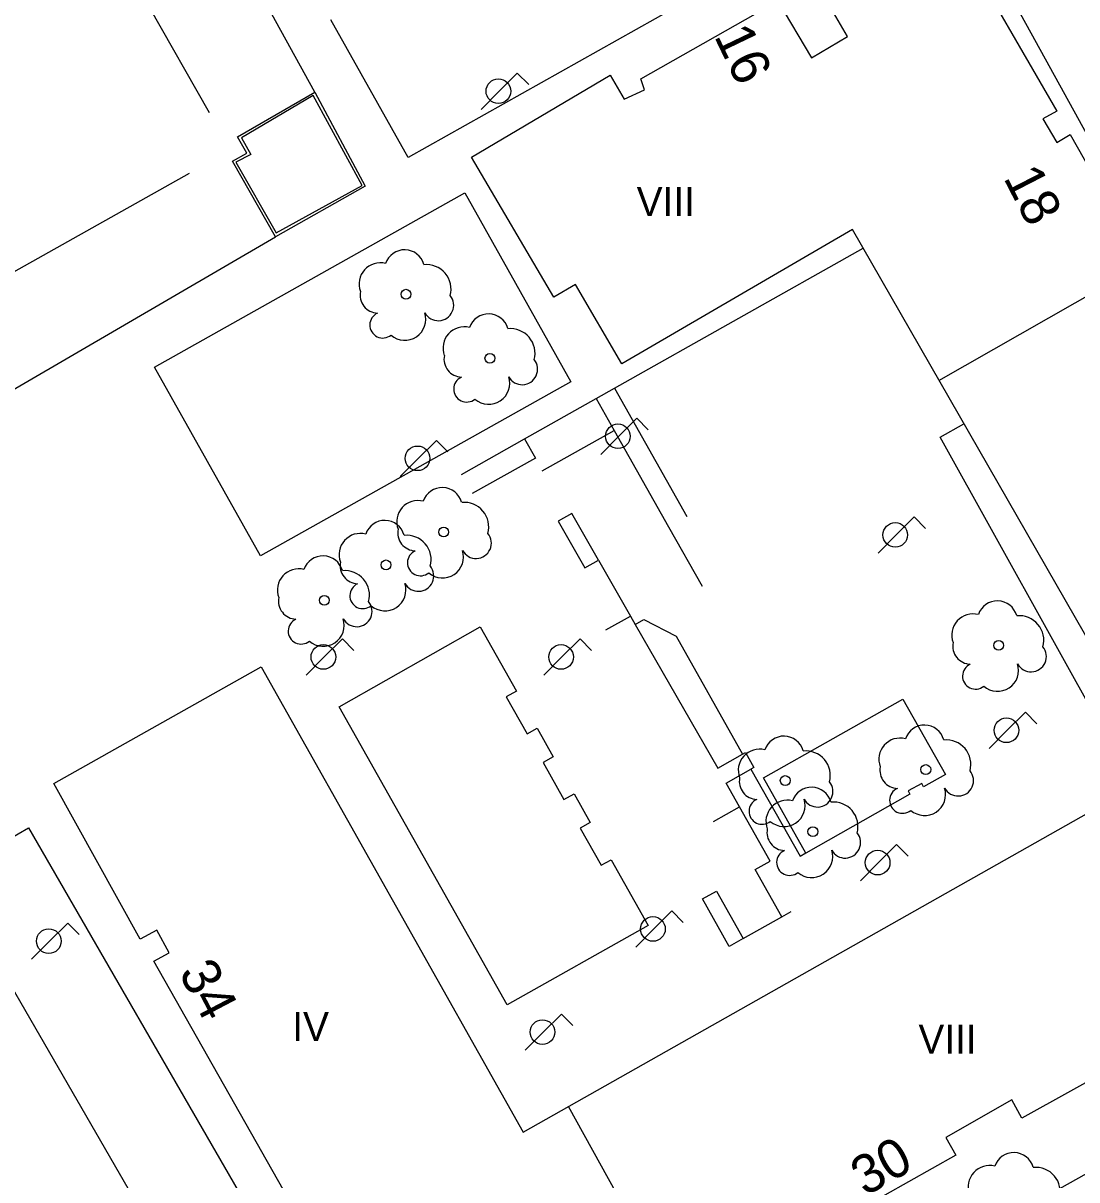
# Model space of a CAD drawing. Extents: x 282771 to 285132, y 4823109 to 4825496.
# Drawn here: x 283706.8 to 283761.3, y 4823486.3 to 4823546.1 of the extents above; entities that cross this region are included whole.
import ezdxf

# ---------------------------------------------------------------- set-up
doc = ezdxf.new("R2010")
doc.units = 0
for name, color, linetype in [('ACERA-BORDILLO', 7, 'Continuous'), ('ACERA-INTERIOR', 7, 'Continuous'), ('ARBOL', 7, 'Continuous'), ('EDIFICIO', 7, 'Continuous'), ('FAROLA', 7, 'Continuous'), ('MEDIANERA', 7, 'Continuous'), ('NUM-PORTAL', 7, 'Continuous'), ('SENAL-VIARIA', 7, 'Continuous'), ('TXT-ALTURA-EDIFICIO', 7, 'Continuous'), ('ZONA-VERDE', 7, 'Continuous')]:
    doc.layers.add(name, color=color, linetype=linetype)

msp = doc.modelspace()

# ---------------------------------------------------------------- linework, layer by layer
at = {"layer": 'ACERA-BORDILLO'}
for points in [[(283696.213, 4823521.279), (283719.868, 4823535.043), (283717.644, 4823538.956), (283718.386, 4823539.369), (283717.901, 4823540.22), (283721.902, 4823542.519), (283708.47, 4823566.883), (283703.773, 4823564.359)], [(283773.695, 4823493.281), (283729.602, 4823468.58)]]:
    msp.add_lwpolyline(points, dxfattribs=at)
at = {"layer": 'ACERA-INTERIOR'}
for points in [[(283721.902, 4823542.519), (283724.504, 4823537.675), (283719.868, 4823535.043)], [(283737.391, 4823527.221), (283750.252, 4823534.459)], [(283732.744, 4823524.605), (283736.443, 4823526.687)], [(283736.442, 4823526.689), (283737.372, 4823525.039)], [(283736.443, 4823526.687), (283737.391, 4823527.221)], [(283737.392, 4823527.219), (283741.142, 4823520.589)], [(283733.662, 4823522.949), (283737.372, 4823525.039)], [(283737.372, 4823525.039), (283740.182, 4823520.049), (283741.932, 4823516.989)], [(283762.802, 4823509.279), (283754.242, 4823524.689), (283755.462, 4823525.389)], [(283729.482, 4823522.769), (283732.744, 4823524.605)], [(283732.744, 4823524.605), (283733.302, 4823523.609), (283730.042, 4823521.779)], [(283732.742, 4823524.609), (283732.744, 4823524.605)], [(283736.562, 4823518.329), (283735.192, 4823520.749), (283734.482, 4823520.349), (283735.852, 4823517.929), (283736.562, 4823518.329), (283738.222, 4823515.44)], [(283736.942, 4823514.729), (283738.222, 4823515.439)], [(283738.222, 4823515.44), (283738.468, 4823515.013)], [(283738.462, 4823515.009), (283738.468, 4823515.012)], [(283738.468, 4823515.012), (283738.912, 4823515.259), (283740.582, 4823514.399), (283744.012, 4823508.309)], [(283738.468, 4823515.013), (283742.732, 4823507.589), (283744.012, 4823508.309)], [(283744.012, 4823508.309), (283744.172, 4823508.399), (283744.602, 4823507.619), (283744.452, 4823507.529)], [(283743.862, 4823505.58), (283743.172, 4823506.8), (283744.452, 4823507.529)], [(283744.452, 4823507.529), (283746.992, 4823503.04), (283747.292, 4823503.21)], [(283742.522, 4823504.82), (283743.862, 4823505.58)], [(283746.042, 4823499.9), (283744.672, 4823502.34), (283745.442, 4823502.78), (283743.862, 4823505.58)], [(283744.042, 4823498.78), (283743.322, 4823498.37), (283741.942, 4823500.82), (283742.662, 4823501.22), (283744.042, 4823498.78), (283746.043, 4823499.899)], [(283746.043, 4823499.899), (283746.531, 4823500.172)]]:
    msp.add_lwpolyline(points, dxfattribs=at)
at = {"layer": 'ARBOL'}
for centre in [(283726.612, 4823532.079), (283730.952, 4823528.769), (283728.562, 4823519.789), (283725.582, 4823518.089), (283722.392, 4823516.259), (283757.262, 4823513.929), (283753.492, 4823507.51), (283746.222, 4823506.94), (283747.652, 4823504.3)]:
    msp.add_circle(centre, 0.255, dxfattribs=at)
for centre, radius, start, end in [((283726.542, 4823533.339), 1.038, 15.64228, 161.38435), ((283725.282, 4823532.609), 1.097, 75.4318, 200.55608), ((283727.672, 4823532.339), 1.272, 345.03273, 95.79925), ((283725.172, 4823532.039), 0.935, 168.59898, 268.13236), ((283728.282, 4823531.509), 0.797, 208.96246, 38.99103), ((283725.412, 4823530.489), 0.672, 113.73672, 309.4725), ((283726.552, 4823530.789), 1.086, 228.95447, 17.92796), ((283730.882, 4823530.029), 1.038, 15.64228, 161.38435), ((283729.622, 4823529.299), 1.097, 75.4318, 200.55608), ((283732.012, 4823529.029), 1.272, 345.03273, 95.79925), ((283729.512, 4823528.729), 0.935, 168.59898, 268.13236), ((283732.622, 4823528.199), 0.797, 208.96246, 38.99103), ((283729.752, 4823527.179), 0.672, 113.73672, 309.4725), ((283730.892, 4823527.479), 1.086, 228.95447, 17.92796), ((283728.492, 4823521.049), 1.038, 15.64228, 161.38435), ((283727.232, 4823520.319), 1.097, 75.4318, 200.55608), ((283729.622, 4823520.049), 1.272, 345.03273, 95.79925), ((283725.512, 4823519.349), 1.038, 15.64228, 161.38435), ((283724.252, 4823518.619), 1.097, 75.4318, 200.55608), ((283727.122, 4823519.749), 0.935, 168.59898, 268.13236), ((283726.642, 4823518.349), 1.272, 345.03273, 95.79925), ((283730.232, 4823519.219), 0.797, 208.96246, 38.99103), ((283722.322, 4823517.519), 1.038, 15.64228, 161.38435), ((283727.362, 4823518.199), 0.672, 113.73672, 309.4725), ((283728.502, 4823518.499), 1.086, 228.95447, 17.92796), ((283721.062, 4823516.789), 1.097, 75.4318, 200.55608), ((283724.142, 4823518.049), 0.935, 168.59898, 268.13236), ((283723.452, 4823516.519), 1.272, 345.03273, 95.79925), ((283727.252, 4823517.519), 0.797, 208.96246, 38.99103), ((283724.382, 4823516.499), 0.672, 113.73672, 309.4725), ((283725.522, 4823516.799), 1.086, 228.95447, 17.92796), ((283720.952, 4823516.219), 0.935, 168.59898, 268.13236), ((283724.062, 4823515.689), 0.797, 208.96246, 38.99103), ((283757.192, 4823515.189), 1.038, 15.64228, 161.38435), ((283721.192, 4823514.669), 0.672, 113.73672, 309.4725), ((283722.332, 4823514.969), 1.086, 228.95447, 17.92796), ((283755.932, 4823514.459), 1.097, 75.4318, 200.55608), ((283758.322, 4823514.189), 1.272, 345.03273, 95.79925), ((283755.822, 4823513.889), 0.935, 168.59898, 268.13236), ((283758.932, 4823513.359), 0.797, 208.96246, 38.99103), ((283756.062, 4823512.339), 0.672, 113.73672, 309.4725), ((283757.202, 4823512.639), 1.086, 228.95447, 17.92796), ((283753.422, 4823508.769), 1.038, 15.64228, 161.38435), ((283746.152, 4823508.199), 1.038, 15.64228, 161.38435), ((283752.162, 4823508.039), 1.097, 75.4318, 200.55608), ((283754.552, 4823507.77), 1.272, 345.03273, 95.79925), ((283744.892, 4823507.469), 1.097, 75.4318, 200.55608), ((283747.282, 4823507.2), 1.272, 345.03273, 95.79925), ((283752.052, 4823507.469), 0.935, 168.59898, 268.13236), ((283744.782, 4823506.9), 0.935, 168.59898, 268.13236), ((283755.162, 4823506.94), 0.797, 208.96246, 38.99103), ((283747.582, 4823505.56), 1.038, 15.64228, 161.38435), ((283747.892, 4823506.37), 0.797, 208.96246, 38.99103), ((283752.292, 4823505.92), 0.672, 113.73672, 309.4725), ((283753.432, 4823506.22), 1.086, 228.95447, 17.92796), ((283745.022, 4823505.35), 0.672, 113.73672, 309.4725), ((283746.322, 4823504.83), 1.097, 75.4318, 200.55608), ((283746.162, 4823505.65), 1.086, 228.95447, 17.92796), ((283748.712, 4823504.56), 1.272, 345.03273, 95.79925), ((283746.212, 4823504.26), 0.935, 168.59898, 268.13236), ((283749.322, 4823503.73), 0.797, 208.96246, 38.99103), ((283746.452, 4823502.71), 0.672, 113.73672, 309.4725), ((283747.592, 4823503.01), 1.086, 228.95447, 17.92796), ((283758.043, 4823486.674), 1.038, 15.64225, 161.38431), ((283756.783, 4823485.944), 1.097, 75.43176, 200.55605), ((283759.173, 4823485.674), 1.272, 345.0327, 95.79922)]:
    msp.add_arc(centre, radius, start, end, dxfattribs=at)
at = {"layer": 'EDIFICIO'}
for points in [[(283729.992, 4823539.169), (283737.172, 4823543.399), (283737.902, 4823542.159), (283738.942, 4823542.639), (283738.762, 4823543.219), (283745.842, 4823547.229), (283747.582, 4823544.309), (283749.442, 4823545.409), (283748.712, 4823546.649), (283755.112, 4823550.449), (283760.262, 4823541.549), (283759.552, 4823541.139), (283760.262, 4823539.929), (283760.952, 4823540.329), (283763.722, 4823535.479)], [(283720.552, 4823485.28), (283713.572, 4823497.6), (283714.362, 4823498.03), (283713.722, 4823499.21), (283712.872, 4823498.74), (283708.403, 4823506.789), (283719.122, 4823512.819), (283732.672, 4823488.77), (283765.762, 4823507.46), (283749.702, 4823535.419), (283737.772, 4823528.489), (283735.382, 4823532.589), (283734.252, 4823531.929), (283729.992, 4823539.169)], [(283763.342, 4823492.19), (283758.462, 4823489.49), (283757.942, 4823490.43), (283754.532, 4823488.49), (283755.052, 4823487.58), (283750.152, 4823484.82)]]:
    msp.add_lwpolyline(points, dxfattribs=at)
at = {"layer": 'FAROLA'}
for p, q in [((283732.37, 4823543.506), (283731.43, 4823542.576)), ((283732.96, 4823542.916), (283732.37, 4823543.506)), ((283731.43, 4823542.576), (283730.5, 4823541.636)), ((283738.552, 4823525.669), (283737.612, 4823524.739)), ((283739.142, 4823525.079), (283738.552, 4823525.669)), ((283728.189, 4823524.527), (283727.249, 4823523.597)), ((283728.779, 4823523.937), (283728.189, 4823524.527)), ((283737.612, 4823524.739), (283736.682, 4823523.799)), ((283727.249, 4823523.597), (283726.319, 4823522.657)), ((283752.892, 4823520.569), (283751.952, 4823519.639)), ((283753.482, 4823519.979), (283752.892, 4823520.569)), ((283751.952, 4823519.639), (283751.022, 4823518.699)), ((283723.321, 4823514.259), (283722.381, 4823513.329)), ((283723.911, 4823513.669), (283723.321, 4823514.259)), ((283735.612, 4823514.259), (283734.672, 4823513.329)), ((283736.202, 4823513.669), (283735.612, 4823514.259)), ((283722.381, 4823513.329), (283721.451, 4823512.389)), ((283734.672, 4823513.329), (283733.742, 4823512.389)), ((283758.642, 4823510.469), (283757.702, 4823509.539)), ((283759.232, 4823509.879), (283758.642, 4823510.469)), ((283757.702, 4823509.539), (283756.772, 4823508.599)), ((283751.982, 4823503.63), (283751.042, 4823502.7)), ((283752.572, 4823503.04), (283751.982, 4823503.63)), ((283751.042, 4823502.7), (283750.112, 4823501.76)), ((283740.362, 4823500.2), (283739.422, 4823499.27)), ((283740.952, 4823499.61), (283740.362, 4823500.2)), ((283709.122, 4823499.57), (283708.182, 4823498.64)), ((283709.712, 4823498.98), (283709.122, 4823499.57)), ((283739.422, 4823499.27), (283738.492, 4823498.33)), ((283708.182, 4823498.64), (283707.252, 4823497.7)), ((283734.649, 4823494.869), (283733.709, 4823493.939)), ((283735.239, 4823494.279), (283734.649, 4823494.869)), ((283733.709, 4823493.939), (283732.779, 4823492.999))]:
    msp.add_line(p, q, dxfattribs=at)
for centre, radius in [((283731.39, 4823542.576), 0.637), ((283737.572, 4823524.739), 0.637), ((283727.209, 4823523.597), 0.637), ((283751.912, 4823519.639), 0.637), ((283722.341, 4823513.329), 0.637), ((283734.632, 4823513.329), 0.637), ((283757.662, 4823509.539), 0.637), ((283751.002, 4823502.7), 0.637), ((283739.382, 4823499.27), 0.637), ((283708.142, 4823498.64), 0.638), ((283733.669, 4823493.939), 0.637)]:
    msp.add_circle(centre, radius, dxfattribs=at)
at = {"layer": 'MEDIANERA'}
for points in [[(283754.172, 4823527.629), (283764.052, 4823533.249)], [(283738.342, 4823484.07), (283735.012, 4823490.09)]]:
    msp.add_lwpolyline(points, dxfattribs=at)
at = {"layer": 'SENAL-VIARIA'}
for points in [[(283703.943, 4823563.413), (283716.443, 4823541.477)], [(283715.404, 4823538.32), (283660.296, 4823507.39)]]:
    msp.add_lwpolyline(points, dxfattribs=at)
at = {"layer": 'ZONA-VERDE'}
for p, q in [((283751.542, 4823553.089), (283726.722, 4823539.149)), ((283769.241, 4823526.851), (283756.201, 4823550.571)), ((283726.722, 4823539.149), (283722.722, 4823546.259)), ((283724.354, 4823537.708), (283721.821, 4823542.351)), ((283719.896, 4823535.249), (283724.354, 4823537.708)), ((283713.61, 4823528.31), (283729.651, 4823537.32)), ((283729.651, 4823537.32), (283735.13, 4823527.56)), ((283719.09, 4823518.55), (283713.61, 4823528.31)), ((283735.13, 4823527.56), (283719.09, 4823518.55)), ((283723.15, 4823510.76), (283730.45, 4823514.88)), ((283730.45, 4823514.88), (283732.32, 4823511.57)), ((283732.32, 4823511.57), (283731.79, 4823511.27)), ((283731.79, 4823511.27), (283732.87, 4823509.35)), ((283745.1, 4823507.08), (283752.31, 4823511.15)), ((283752.31, 4823511.15), (283754.51, 4823507.26)), ((283731.84, 4823495.34), (283723.15, 4823510.76)), ((283732.87, 4823509.35), (283733.39, 4823509.65)), ((283733.39, 4823509.65), (283734.23, 4823508.17)), ((283734.23, 4823508.17), (283733.71, 4823507.87)), ((283733.71, 4823507.87), (283734.78, 4823505.96)), ((283747.28, 4823503.19), (283745.1, 4823507.08)), ((283754.51, 4823507.26), (283753.37, 4823506.62)), ((283753.28, 4823506.79), (283752.58, 4823506.41)), ((283752.58, 4823506.41), (283752.67, 4823506.23)), ((283753.37, 4823506.62), (283753.28, 4823506.79)), ((283734.78, 4823505.96), (283735.31, 4823506.25)), ((283735.31, 4823506.25), (283736.14, 4823504.77)), ((283752.67, 4823506.23), (283747.28, 4823503.19)), ((283736.14, 4823504.77), (283735.62, 4823504.48)), ((283702.88, 4823502.06), (283707.1, 4823504.5)), ((283707.1, 4823504.5), (283725.51, 4823472.65)), ((283735.62, 4823504.48), (283736.7, 4823502.56)), ((283736.7, 4823502.56), (283737.22, 4823502.85)), ((283737.22, 4823502.85), (283739.14, 4823499.45)), ((283721.29, 4823470.21), (283702.88, 4823502.06)), ((283739.14, 4823499.45), (283731.84, 4823495.34))]:
    msp.add_line(p, q, dxfattribs=at)
msp.add_lwpolyline([(283721.821, 4823542.351), (283718.106, 4823540.164), (283718.591, 4823539.312), (283717.812, 4823538.907), (283719.896, 4823535.249)], dxfattribs=at)

# ---------------------------------------------------------------- texts
at = {"layer": 'NUM-PORTAL'}
for s, rotation, p in [('16', 295.66762, (283742.522, 4823545.436)), ('18', 297.20004, (283757.483, 4823538.108)), ('34', 297.70004, (283714.832, 4823497.02)), ('30', 29.43004, (283750.361, 4823485.429))]:
    msp.add_text(s, height=2, rotation=rotation, dxfattribs=at).set_placement(p)
at = {"layer": 'TXT-ALTURA-EDIFICIO'}
for s, p in [('VIII', (283738.542, 4823536.119)), ('IV', (283720.733, 4823493.47)), ('VIII', (283753.112, 4823492.83))]:
    msp.add_text(s, height=1.5, rotation=0.00004, dxfattribs=at).set_placement(p)

doc.saveas('drawing.dxf')
